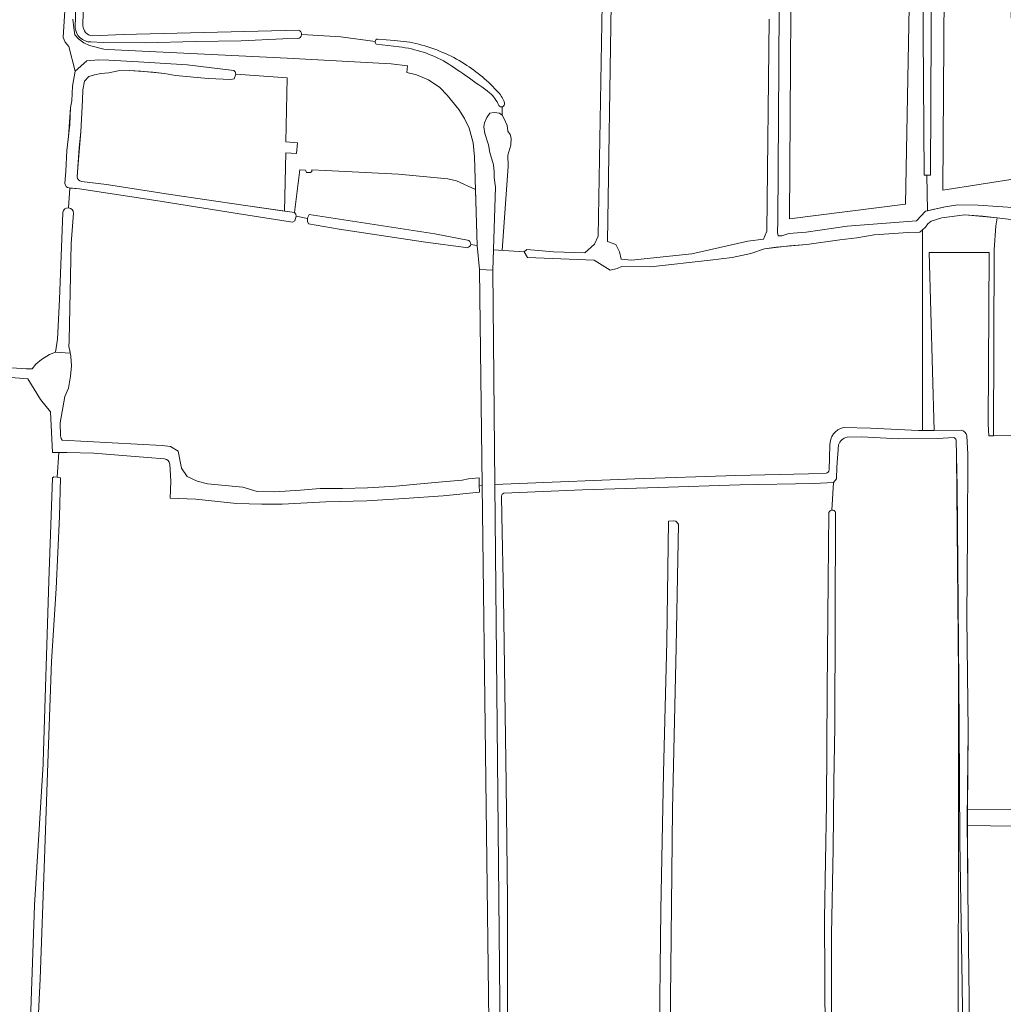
# Model space of a CAD drawing. Header units: metres. Extents: x 209813 to 223847, y 571801 to 587119.
# Tile 406 of 656: x 221522 to 221903, y 577635 to 578017. Entities that reach past the tile are written whole.
import ezdxf

# ---------------------------------------------------------------- set-up
doc = ezdxf.new("R2010")
doc.units = ezdxf.units.M
for name, color, linetype, lineweight in [('B-RO-GR-BEPLANTING_CULTUUR_BOSPLANTSOEN-GV', 8, 'Continuous', 0), ('B-RO-GR-GRAS-GV', 8, 'Continuous', 0), ('B-RO-GR-HOUTWAL-GV', 8, 'Continuous', 0), ('B-RO-OG-TERREIN_CULTUURSCHEIDING-GV', 8, 'Continuous', 0), ('B-RO-OG-WATER_GREPPEL-GV', 8, 'Continuous', 0)]:
    doc.layers.add(name, color=color, linetype=linetype, lineweight=lineweight)

msp = doc.modelspace()

# ---------------------------------------------------------------- linework, layer by layer
at = {"layer": 'B-RO-GR-BEPLANTING_CULTUUR_BOSPLANTSOEN-GV', "flags": 128}
for points in [[(221903.426, 578407.896), (221895.371, 578402.876), (221874.765, 578388.757), (221874.468, 578388.257), (221874.259, 578387.455), (221874.153, 578386.077), (221874.492, 578360.674), (221874.273, 578327.004), (221874.523, 578302.572), (221874.05, 578250.95), (221875.426, 578049.762), (221875.37, 578013.308), (221875.189, 577957.077), (221873.8, 577957.064), (221873.955, 577943.275), (221880.854, 577944.817), (221885.811, 577945.549), (221893.627, 577945.443), (221908.978, 577944.385)], [(221909.724, 577955.242), (221909.72, 577955.922), (221879.944, 577951.332), (221880.507, 578028.12), (221884.13, 578032.943), (221884.395, 578040.087), (221880.029, 578043.262), (221878.52, 578044.77), (221879.98, 578389.507), (221900.291, 578403.184), (221901.857, 578307.382), (221905.297, 578144.001), (221904.635, 578100.345), (221906.355, 578052.72), (221906.091, 578026.791), (221907.768, 577994.247)], [(221816.762, 578069.603), (221816.387, 577999.548), (221815.984, 577939.323), (221815.774, 577934.898), (221816.065, 577933.624), (221817.529, 577933.554), (221820.189, 577934.465), (221826.961, 577934.957), (221842.818, 577937.267), (221869.706, 577939.373), (221873.234, 577943.114), (221873.955, 577943.275)], [(221873.8, 577957.064), (221872.654, 577957.118), (221872.206, 578030.339)]]:
    msp.add_lwpolyline(points, dxfattribs=at)
for points in [[(221867.992, 578078.039), (221865.421, 577945.87), (221820.516, 577940.192), (221821.416, 578079.935)], [(221872.083, 577858.027), (221876.587, 577858.077), (221874.69, 577927.137), (221897.889, 577927.072), (221897.577, 577860.487), (221897.813, 577855.995), (221899.611, 577856.01), (221899.921, 577928.119), (221900.52, 577937.414), (221900.969, 577940.52), (221888.429, 577941.665), (221879.533, 577940.531), (221875.481, 577939.207), (221874.079, 577938.166), (221873.236, 577936.877), (221872.073, 577935.912)]]:
    msp.add_lwpolyline(points, close=True, dxfattribs=at)
at = {"layer": 'B-RO-GR-GRAS-GV', "flags": 128}
for points in [[(221906.091, 578026.791), (221906.355, 578052.72), (221904.635, 578100.345), (221905.297, 578144.001), (221901.857, 578307.382), (221900.291, 578403.184), (221879.98, 578389.507), (221878.52, 578044.77), (221880.029, 578043.262), (221884.395, 578040.087), (221884.13, 578032.943), (221880.507, 578028.12), (221879.944, 577951.332), (221909.72, 577955.922), (221909.553, 577985.359), (221910.291, 577986.939), (221911.773, 577987.469), (221910.344, 577994.336), (221907.768, 577994.247)], [(221820.516, 577940.192), (221865.421, 577945.87), (221867.992, 578078.039), (221821.416, 578079.935)]]:
    msp.add_lwpolyline(points, close=True, dxfattribs=at)
for points in [[(221539.396, 577953.831), (221539.852, 577958.641), (221540.155, 577966.716), (221541.284, 577976.714), (221541.598, 577983.32), (221542.074, 577985.962), (221542.341, 577991.581), (221543.42, 577997.39), (221540.92, 578006.994), (221539.597, 578008.714), (221538.803, 578010.566), (221540.787, 578044.036)], [(221546.948, 578035.687), (221546.439, 578015.194)], [(221717.567, 577927.356), (221718.652, 577928.306), (221728.894, 577927.301), (221741.061, 577926.968), (221744.894, 577930.301), (221746.326, 577933.392), (221747.83, 578023.385)], [(221751.294, 578023.428), (221749.826, 577931.392), (221753.159, 577930.225), (221754.561, 577927.301), (221755.227, 577924.468), (221759.227, 577924.134), (221782.618, 577926.529), (221804.382, 577931.53), (221810.355, 577932.315), (221811.729, 577935.393), (221812.538, 578017.6)], [(221550.09, 578011.138), (221562.026, 578011.705), (221630.036, 578013.314)], [(221595.056, 577994.603), (221582.364, 577995.791), (221578.078, 577996.585), (221568.865, 577997.453), (221564.328, 577997.669), (221560.126, 577997.533), (221556.454, 577996.814), (221553.314, 577996.548), (221550.931, 577996.071), (221548.65, 577995.414), (221547.028, 577993.512), (221546.424, 577990.206), (221546.203, 577986.228), (221545.621, 577973.971), (221544.51, 577959.968), (221544.126, 577956.51)], [(221545.836, 577954.644), (221555.541, 577953.463), (221580.432, 577949.557), (221608.526, 577945.439), (221624.603, 577943.163), (221625.067, 577965.75), (221629.318, 577965.468), (221629.636, 577969.675), (221625.157, 577970.092), (221625.666, 577994.855), (221605.707, 577996.314), (221605.114, 577994.432), (221603.802, 577994.254), (221595.056, 577994.603)], [(221709.074, 577983.617), (221709.074, 577980.329), (221709.809, 577979.002), (221710.992, 577976.361), (221711.207, 577974.181), (221712.181, 577972.843), (221712.515, 577971.487), (221712.353, 577968.734), (221711.276, 577964.877), (221711.394, 577960.551), (221708.977, 577927.888)], [(221345.732, 577972.533), (221350.092, 577964.766), (221368.942, 577935.948), (221380.893, 577913.965), (221391.517, 577889.287), (221401.573, 577889.753), (221405.704, 577889.087), (221449.449, 577884.316), (221455.132, 577883.304), (221461.54, 577882.648), (221468.071, 577882.902), (221477.136, 577883.582), (221487.953, 577883.704), (221495.728, 577883.688), (221512.854, 577882.741), (221524.358, 577881.913), (221526.769, 577881.977), (221528.113, 577883.744), (221530.3, 577885.626), (221533.483, 577887.537), (221535.75, 577888.394), (221536.625, 577893.403), (221537.283, 577908.895), (221538.637, 577942.607)], [(221640.569, 577958.872), (221635.188, 577959.131), (221635.188, 577958.47), (221634.725, 577958.139), (221633.137, 577958.139), (221632.939, 577958.801), (221632.807, 577959.065), (221630.491, 577959.131), (221628.486, 577942.613), (221629.026, 577942.016), (221629.105, 577941.143)], [(221696.798, 577930.134), (221699.277, 577929.754), (221698.665, 577951.485), (221691.319, 577954.924), (221688.012, 577955.652), (221668.815, 577957.514), (221640.569, 577958.872)], [(221540.828, 577944.445), (221541.389, 577952.099), (221541.044, 577952.125)], [(221606.262, 577942.2), (221576.408, 577947.061), (221545.084, 577951.826), (221541.389, 577952.099)], [(221542.729, 577942.314), (221541.838, 577930.579), (221541.108, 577893), (221540.983, 577890.466), (221541.229, 577889.617), (221541.748, 577886.869), (221541.959, 577883.167), (221541.653, 577879.072), (221540.77, 577874.43), (221539.382, 577871.226), (221537.651, 577861.049), (221537.711, 577855.92), (221537.949, 577854.981), (221538.417, 577854.334), (221577.185, 577852.271), (221580.34, 577851.769), (221583.394, 577850.067), (221584.675, 577843.398), (221586.852, 577840.198), (221590.669, 577838.412), (221594.706, 577837.357), (221608.418, 577836.075), (221613.986, 577834.305), (221620.904, 577834.209), (221630.832, 577834.874), (221638.461, 577835.517), (221647.158, 577835.462), (221656.799, 577835.755), (221667.738, 577836.383), (221677.404, 577837.359), (221685.942, 577838.158), (221693.485, 577838.695), (221695.944, 577839.254), (221700.085, 577839.661), (221700.165, 577836.683)], [(221694.963, 577928.998), (221679.359, 577931.094), (221645.812, 577936.149), (221633.947, 577938.153), (221633.524, 577939.159), (221633.471, 577940.27), (221629.105, 577941.143), (221628.629, 577939.397), (221627.767, 577938.91), (221606.262, 577942.2)], [(221633.471, 577940.27), (221633.63, 577940.746), (221634.236, 577941.799), (221682.888, 577934.388), (221696.17, 577931.688)], [(221841.459, 577859.16), (221851.906, 577858.927), (221870.458, 577858.009), (221872.083, 577858.027), (221872.073, 577935.912), (221871.015, 577935.035), (221869.66, 577934.716), (221866.476, 577934.868), (221853.303, 577933.962), (221846.639, 577932.73), (221840.05, 577932.054), (221827.262, 577930.204), (221815.294, 577929.145), (221810.826, 577928.464), (221805.494, 577926.707), (221798.255, 577925.12), (221789.719, 577924.105), (221766.571, 577921.579), (221755.256, 577921.663), (221753.659, 577920.865), (221750.92, 577920.294), (221744.76, 577924.059), (221718.836, 577925.174), (221717.567, 577927.356), (221705.684, 577928.092), (221705.45, 577920.258), (221706.245, 577837.125), (221715.576, 577837.415), (221760.501, 577839.273), (221799.603, 577840.625), (221827.878, 577841.276), (221834.663, 577841.491)], [(221701.301, 577836.786), (221700.26, 577920.453), (221699.277, 577929.754)], [(221914.163, 577856.133), (221897.813, 577855.995), (221897.577, 577860.487), (221897.889, 577927.072), (221874.69, 577927.137), (221876.587, 577858.077), (221887.162, 577858.194)], [(221525.902, 577625.627), (221527.697, 577673.882), (221530.998, 577728.521), (221530.992, 577729.464), (221533.136, 577799.621), (221534.565, 577839.671), (221535.15, 577840.001), (221536.472, 577839.935), (221537.083, 577849.512), (221534.634, 577849.52), (221533.882, 577865.288), (221529.941, 577870.098), (221525.057, 577878.03), (221511.812, 577879.127)], [(221848.41, 577855.609), (221842.848, 577855.401)], [(221884.164, 577855.343), (221877.957, 577854.957), (221862.845, 577854.848), (221848.41, 577855.609)], [(221890.588, 577477.846), (221886.957, 577521.247), (221886.371, 577542.94), (221885.858, 577570.175), (221886.042, 577763.356), (221885.298, 577848.316), (221885.182, 577854.343)], [(221889.277, 577855.922), (221889.597, 577848.857), (221889.553, 577818.257), (221889.267, 577785.379), (221889.743, 577741.545), (221889.489, 577710.826), (221916.319, 577710.929), (221915.792, 577758.001), (221914.377, 577807.582), (221913.92, 577845.421), (221914.15, 577851.542), (221914.237, 577851.685), (221914.163, 577856.133)], [(221839.513, 577852.466), (221838.782, 577843.842), (221838.731, 577839.324), (221837.554, 577837.88), (221836.875, 577827.12)], [(221540.196, 577849.514), (221537.083, 577849.512)], [(221578.097, 577847.072), (221571.526, 577847.572), (221550.713, 577849.221), (221540.196, 577849.514)], [(221704.145, 577608.206), (221701.301, 577836.786), (221700.165, 577836.683), (221700.235, 577834.048), (221686.174, 577832.706), (221671.06, 577831.634), (221656.582, 577830.73), (221640.589, 577830.293), (221623.689, 577829.492), (221615.855, 577829.448), (221605.932, 577829.658), (221598.688, 577830.505), (221590.215, 577831.426), (221580.239, 577831.75), (221580.519, 577838.38), (221580.141, 577844.993)], [(221536.472, 577839.935), (221537.719, 577839.671), (221537.331, 577824.638), (221536.094, 577796.775), (221534.2, 577768.376), (221532.775, 577728.984), (221531.557, 577691.845), (221529.817, 577645.292), (221527.755, 577602.298), (221527.236, 577587.648), (221525.787, 577586.734)], [(221837.554, 577837.88), (221830.102, 577837.502), (221801.27, 577836.986), (221769.555, 577835.884), (221740.16, 577834.946), (221709.665, 577833.657)], [(221708.751, 577832.66), (221708.935, 577825.077), (221709.501, 577793.454), (221710.644, 577720.767), (221711.154, 577676.245), (221711.121, 577626.022), (221711.152, 577609.795)], [(221838.366, 577826.182), (221838.042, 577743.118), (221837.672, 577721.316), (221837.444, 577695.754), (221836.815, 577662.565), (221836.789, 577633.28), (221836.865, 577596.992), (221837.579, 577553.827), (221837.929, 577525.644), (221837.993, 577517.134)], [(221769.871, 577614.834), (221770.55, 577671.983), (221771.587, 577725.242), (221772.853, 577776.158), (221773.51, 577822.891), (221775.362, 577823.023), (221776.42, 577822.891), (221777.479, 577821.7), (221776.581, 577773.922), (221775.142, 577710.988), (221774.47, 577649.311), (221773.777, 577592.699)], [(221917.911, 577554.257), (221917.575, 577570.206), (221917.276, 577627.442), (221917.207, 577670.319), (221916.461, 577704.361), (221889.476, 577704.81), (221889.708, 577679.282), (221890.123, 577637.315), (221890.716, 577587.47), (221891.306, 577547.533), (221904.445, 577547.687), (221904.766, 577544.474), (221919.617, 577544.67)]]:
    msp.add_lwpolyline(points, dxfattribs=at)
at = {"layer": 'B-RO-GR-GRAS-GV'}
for points in [[(221694.421, 578000.286, -0.068387), (221707.592, 577989.2)], [(221707.592, 577989.2, -0.1170409), (221709.977, 577985.096)], [(221541.044, 577952.125, -0.2981448), (221539.396, 577953.831)], [(221887.162, 577858.194, -0.2500712), (221889.277, 577855.922)], [(221842.848, 577855.401, 0.268566), (221839.513, 577852.466)], [(221580.141, 577844.993, 0.3043866), (221578.097, 577847.072)], [(221709.665, 577833.657, 0.2580163), (221708.751, 577832.66)], [(221836.875, 577827.12, -0.3644827), (221838.366, 577826.182)]]:
    msp.add_lwpolyline(points, format="xyb", dxfattribs=at)
msp.add_arc((221540.674, 577942.394), 2.056, 357.75886, 172.85075, dxfattribs=at)
at = {"layer": 'B-RO-GR-HOUTWAL-GV', "flags": 128}
for points in [[(221885.298, 577848.316), (221886.042, 577763.356), (221885.858, 577570.175), (221886.371, 577542.94), (221888.975, 577542.936), (221888.756, 577554.412), (221888.134, 577593.526), (221887.493, 577643.05), (221886.585, 577698.609), (221886.323, 577744.157), (221885.839, 577790.846), (221885.532, 577836.224)], [(221889.489, 577710.826), (221889.476, 577704.81), (221916.461, 577704.361), (221916.319, 577710.929)]]:
    msp.add_lwpolyline(points, close=True, dxfattribs=at)
at = {"layer": 'B-RO-OG-TERREIN_CULTUURSCHEIDING-GV', "flags": 128}
for points in [[(221543.395, 578014.298), (221543.679, 578023.292), (221546.71, 578071.014), (221548.545, 578103.961), (221549.229, 578119.761), (221549.52, 578124.348)], [(221542.573, 578017.624), (221542.86, 578014.26), (221543.339, 578011.588), (221544.698, 578009.976), (221546.814, 578008.488), (221548.946, 578007.365), (221554.577, 578005.997), (221556.1, 578005.813), (221625.664, 578002.51), (221665.937, 578000.247), (221672.289, 577999.562), (221672.001, 577996.895), (221675.783, 577995.972), (221680.492, 577994.091), (221684.824, 577991.176), (221687.649, 577988.167), (221692.17, 577982.618), (221694.444, 577979.099), (221696.233, 577975.337), (221697.74, 577969.601), (221698.305, 577964.24), (221699.277, 577929.754), (221700.26, 577920.453), (221705.45, 577920.258), (221706.412, 577952.487), (221705.995, 577956.145), (221705.957, 577958.364), (221705.627, 577961.156), (221704.211, 577965.946), (221703.744, 577968.888), (221702.28, 577973.329), (221701.983, 577975.816), (221702.153, 577977.371), (221703.064, 577979.418), (221704.313, 577981.21), (221705.967, 577981.418), (221707.982, 577981.179), (221709.074, 577980.329), (221709.074, 577983.617)], [(221659.754, 578008.997), (221646.462, 578010.754), (221631.274, 578011.662)]]:
    msp.add_lwpolyline(points, dxfattribs=at)
at = {"layer": 'B-RO-OG-TERREIN_CULTUURSCHEIDING-GV'}
for points in [[(221660.352, 578007.926, -0.3339128), (221659.754, 578008.997)], [(221687.323, 578000.857, 0.0989441), (221669.069, 578006.897)], [(221704.184, 577989.042, 0.0168036), (221687.323, 578000.857)], [(221707.729, 577984.19, 0.1049161), (221704.184, 577989.042)]]:
    msp.add_lwpolyline(points, format="xyb", dxfattribs=at)
at = {"layer": 'B-RO-OG-WATER_GREPPEL-GV', "flags": 128}
for points in [[(221546.439, 578015.194), (221546.948, 578035.687), (221548.694, 578070.822), (221550.854, 578096.487), (221551.726, 578119.246), (221551.849, 578123.668)], [(221908.978, 577944.385), (221893.627, 577945.443), (221885.811, 577945.549), (221880.854, 577944.817), (221873.234, 577943.114), (221869.706, 577939.373), (221842.818, 577937.267), (221826.961, 577934.957), (221820.189, 577934.465), (221817.529, 577933.554), (221816.065, 577933.624), (221815.774, 577934.898), (221815.984, 577939.323), (221816.387, 577999.548), (221816.762, 578069.603)], [(221872.206, 578030.339), (221872.654, 577957.118), (221875.189, 577957.077), (221875.37, 578013.308), (221875.426, 578049.762)], [(221747.83, 578023.385), (221746.326, 577933.392), (221744.894, 577930.301), (221741.061, 577926.968), (221728.894, 577927.301), (221718.652, 577928.306), (221717.567, 577927.356), (221718.836, 577925.174), (221744.76, 577924.059), (221750.92, 577920.294), (221753.659, 577920.865), (221755.256, 577921.663), (221766.571, 577921.579), (221789.719, 577924.105), (221798.255, 577925.12), (221805.494, 577926.707), (221810.826, 577928.464), (221820.441, 577929.699), (221827.262, 577930.204), (221840.05, 577932.054), (221846.639, 577932.73), (221853.303, 577933.962), (221866.476, 577934.868), (221869.66, 577934.716), (221871.015, 577935.035), (221872.073, 577935.912), (221873.236, 577936.877), (221874.079, 577938.166), (221875.481, 577939.207), (221879.533, 577940.531), (221888.429, 577941.665), (221895.434, 577941.182), (221911.86, 577939.216)], [(221812.538, 578017.6), (221811.729, 577935.393), (221810.355, 577932.315), (221804.382, 577931.53), (221782.618, 577926.529), (221759.227, 577924.134), (221755.227, 577924.468), (221754.561, 577927.301), (221753.159, 577930.225), (221749.826, 577931.392), (221751.294, 578023.428)], [(221549.464, 578008.77), (221554.225, 578008.524), (221570.551, 578008.475), (221590.074, 578008.901), (221607.834, 578009.163), (221624.014, 578009.989), (221629.682, 578010.16)], [(221660.352, 578007.926), (221669.069, 578006.897)], [(221667.234, 578009.358), (221660.777, 578009.89)], [(221605.479, 577997.149), (221604.968, 577997.769), (221586.804, 577999.92), (221568.017, 578001.099), (221556.416, 578001.73), (221552.532, 578001.914), (221547.945, 578001.451), (221543.42, 577997.39), (221542.341, 577991.581), (221542.074, 577985.962), (221541.598, 577983.32), (221540.81, 577972.093), (221540.155, 577966.716), (221539.852, 577958.641), (221539.396, 577953.831)], [(221544.126, 577956.51), (221545.006, 577967.73), (221545.621, 577973.971), (221546.203, 577986.228), (221546.424, 577990.206), (221547.028, 577993.512), (221548.65, 577995.414), (221550.931, 577996.071), (221553.314, 577996.548), (221556.454, 577996.814), (221560.126, 577997.533), (221564.328, 577997.669), (221573.602, 577997.085), (221578.078, 577996.585), (221582.364, 577995.791), (221595.056, 577994.603), (221603.802, 577994.254), (221605.114, 577994.432), (221605.707, 577996.314), (221605.479, 577997.149)], [(221541.044, 577952.125), (221545.084, 577951.826), (221576.408, 577947.061), (221606.262, 577942.2), (221627.767, 577938.91), (221628.629, 577939.397), (221629.105, 577941.143), (221629.026, 577942.016), (221628.486, 577942.613), (221608.526, 577945.439), (221580.432, 577949.557), (221555.541, 577953.463), (221545.836, 577954.644)], [(221538.637, 577942.607), (221537.283, 577908.895), (221536.625, 577893.403), (221535.75, 577888.394)], [(221535.75, 577888.394), (221541.524, 577888.054), (221541.229, 577889.617), (221540.983, 577890.466), (221541.108, 577893), (221541.838, 577930.579), (221542.729, 577942.314)], [(221696.17, 577931.688), (221682.888, 577934.388), (221634.236, 577941.799), (221633.63, 577940.746), (221633.471, 577940.27), (221633.524, 577939.159), (221633.947, 577938.153), (221645.812, 577936.149), (221679.359, 577931.094), (221694.963, 577928.998)], [(221851.906, 577858.927), (221841.459, 577859.16)], [(221887.162, 577858.194), (221870.458, 577858.009), (221851.906, 577858.927)], [(221842.848, 577855.401), (221848.41, 577855.609), (221862.845, 577854.848), (221877.957, 577854.957), (221884.164, 577855.343)], [(221885.182, 577854.343), (221885.532, 577836.224), (221885.839, 577790.846), (221886.323, 577744.157), (221886.585, 577698.609), (221887.493, 577643.05), (221888.134, 577593.526), (221888.756, 577554.412), (221889.09, 577536.902)], [(221891.468, 577536.55), (221890.716, 577587.47), (221890.123, 577637.315), (221889.708, 577679.282), (221889.457, 577706.971), (221889.743, 577741.545), (221889.267, 577785.379), (221889.553, 577818.257), (221889.597, 577848.857), (221889.277, 577855.922)], [(221709.665, 577833.657), (221740.16, 577834.946), (221769.555, 577835.884), (221801.27, 577836.986), (221830.102, 577837.502), (221837.554, 577837.88), (221838.731, 577839.324), (221838.782, 577843.842), (221839.513, 577852.466)], [(221836.181, 577852.332), (221835.838, 577842.764)], [(221834.663, 577841.491), (221827.878, 577841.276), (221799.603, 577840.625), (221760.501, 577839.273), (221715.576, 577837.415), (221706.245, 577837.125), (221708.419, 577609.544)], [(221835.792, 577826.253), (221835.44, 577799.89), (221835.036, 577757.312), (221834.803, 577713.225), (221834.088, 577668.724), (221834.31, 577622.818), (221834.931, 577573.836), (221835.585, 577527.352), (221835.989, 577517.064)], [(221773.777, 577592.699), (221774.47, 577649.311), (221775.142, 577710.988), (221776.581, 577773.922), (221777.479, 577821.7), (221776.42, 577822.891), (221775.362, 577823.023), (221773.51, 577822.891), (221772.853, 577776.158), (221771.587, 577725.242), (221770.55, 577671.983), (221769.871, 577614.834)]]:
    msp.add_lwpolyline(points, dxfattribs=at)
at = {"layer": 'B-RO-OG-WATER_GREPPEL-GV'}
for points in [[(221550.09, 578011.138, -0.3860036), (221546.439, 578015.194)], [(221543.395, 578014.298, 0.378633), (221549.464, 578008.77)], [(221629.682, 578010.16, 0.8796684), (221630.081, 578013.304)], [(221660.777, 578009.89, 0.3777613), (221659.754, 578008.997)], [(221685.881, 578004.733, 0.0911088), (221667.234, 578009.358)], [(221694.421, 578000.286, 0.0549075), (221685.881, 578004.733)], [(221707.729, 577984.19, 0.8571855), (221709.971, 577985.061)], [(221545.836, 577954.644, -0.3316344), (221544.126, 577956.51)], [(221694.963, 577928.998, 0.8588884), (221696.122, 577931.721)], [(221841.459, 577859.16, 0.3689308), (221836.181, 577852.332)], [(221884.164, 577855.343, -0.135776), (221885.182, 577854.343)], [(221835.838, 577842.764, -0.4599498), (221834.663, 577841.491)], [(221836.875, 577827.12, 0.27367), (221835.792, 577826.253)]]:
    msp.add_lwpolyline(points, format="xyb", dxfattribs=at)
at = {"layer": 'B-RO-OG-WATER_GREPPEL-GV', "flags": 128}
msp.add_lwpolyline([(221527.236, 577587.648), (221527.755, 577602.298), (221529.817, 577645.292), (221531.557, 577691.845), (221532.775, 577728.984), (221534.2, 577768.376), (221536.094, 577796.775), (221537.331, 577824.638), (221537.719, 577839.671), (221536.472, 577839.935), (221535.15, 577840.001), (221534.565, 577839.671), (221533.136, 577799.621), (221530.992, 577729.464), (221530.998, 577728.521), (221527.697, 577673.882), (221525.902, 577625.627), (221524.372, 577595.631), (221524.441, 577588.384), (221524.835, 577586.972), (221525.787, 577586.734)], close=True, dxfattribs=at)

doc.saveas('drawing.dxf')
